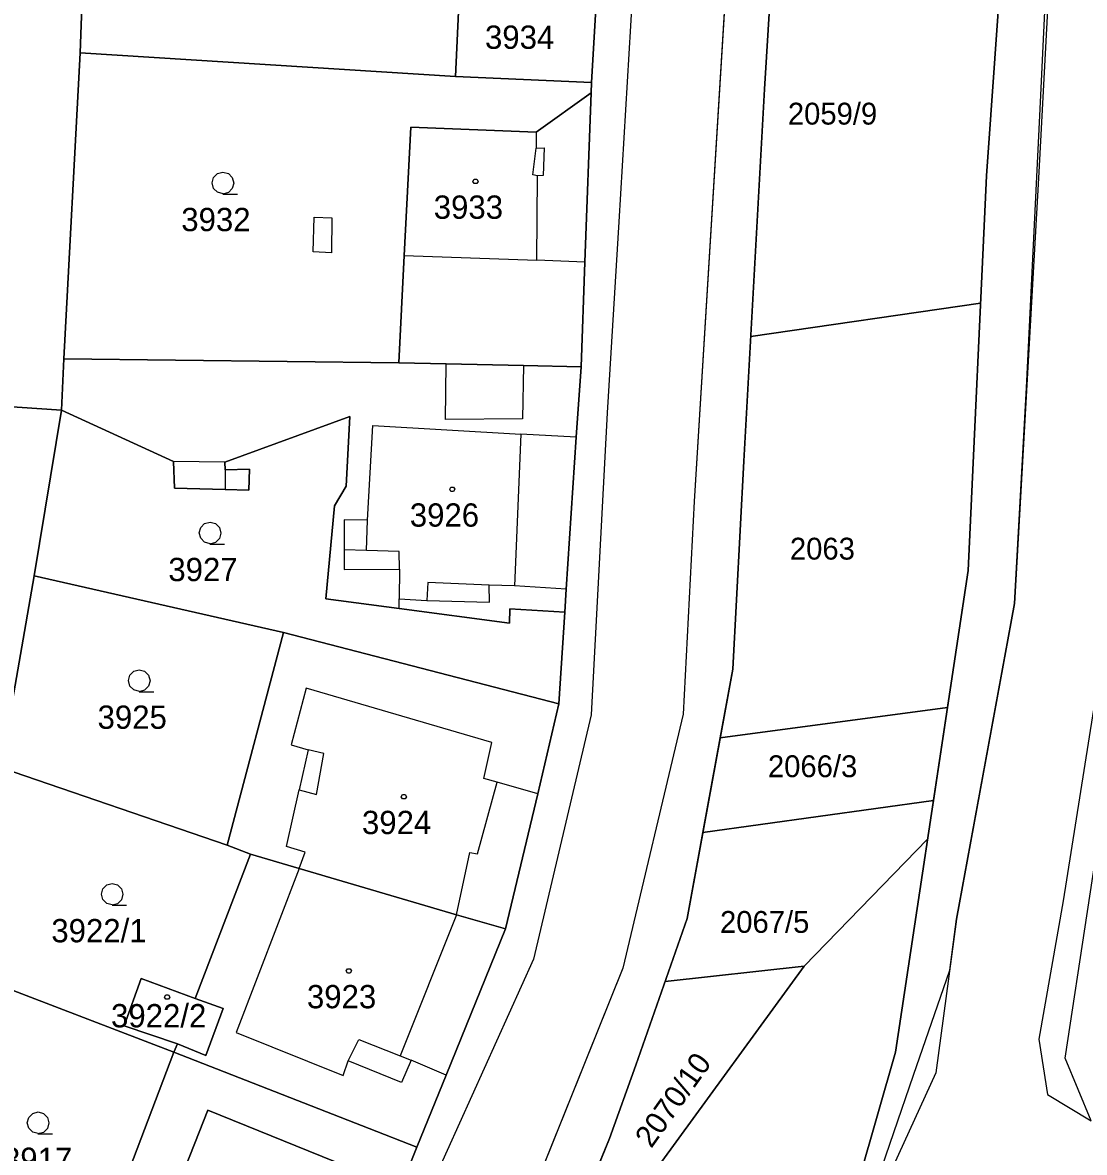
# Model space of a CAD drawing. Extents: x -263587 to -261993, y -1238795 to -1236748.
# Drawn here: x -262890.6 to -262817.7, y -1238078.5 to -1238000.9 of the extents above; entities that cross this region are included whole.
import ezdxf

# ---------------------------------------------------------------- set-up
doc = ezdxf.new("R2010")
doc.units = 0
for name, color, linetype in [('Vrstva 1', 7, 'Continuous'), ('Vrstva 2', 7, 'Continuous'), ('Vrstva 3', 7, 'Continuous')]:
    doc.layers.add(name, color=color, linetype=linetype)

msp = doc.modelspace()

# ---------------------------------------------------------------- linework, layer by layer
at = {"layer": 'Vrstva 1'}
for p, q in [((-262817.26, -1237944.26), (-262820.82, -1238011.18)), ((-262839.19, -1237947.14), (-262844.48, -1238033.79)), ((-262847.66, -1237981.03), (-262849.65, -1238014.59)), ((-262838.14, -1237981.59), (-262839.66, -1238005.49)), ((-262839.66, -1238005.49), (-262838.14, -1237981.59)), ((-262824.41, -1238011.44), (-262822.66, -1237986.53)), ((-262822.66, -1237986.53), (-262824.41, -1238011.44)), ((-262886.65, -1238002.99), (-262886.21, -1237989.97)), ((-262886.21, -1237989.97), (-262886.65, -1238002.99)), ((-262860.25, -1237990.46), (-262860.88, -1238004.61)), ((-262860.88, -1238004.61), (-262860.25, -1237990.46)), ((-262850.71, -1237991.26), (-262851.55, -1238005.01)), ((-262851.55, -1238005.01), (-262850.71, -1237991.26)), ((-262887.78, -1238023.99), (-262886.65, -1238002.99)), ((-262886.65, -1238002.99), (-262887.78, -1238023.99)), ((-262886.65, -1238002.99), (-262860.88, -1238004.61)), ((-262860.88, -1238004.61), (-262886.65, -1238002.99)), ((-262860.88, -1238004.61), (-262851.55, -1238005.01)), ((-262851.55, -1238005.01), (-262860.88, -1238004.61)), ((-262851.55, -1238005.01), (-262851.56, -1238005.72)), ((-262851.56, -1238005.72), (-262851.55, -1238005.01)), ((-262855.33, -1238008.43), (-262851.56, -1238005.72)), ((-262851.56, -1238005.72), (-262855.33, -1238008.43)), ((-262851.56, -1238005.72), (-262851.99, -1238017.35)), ((-262851.99, -1238017.35), (-262851.56, -1238005.72)), ((-262839.66, -1238005.49), (-262841.07, -1238031.03)), ((-262841.07, -1238031.03), (-262839.66, -1238005.49)), ((-262864.4, -1238016.91), (-262863.95, -1238008.09)), ((-262863.95, -1238008.09), (-262864.4, -1238016.91)), ((-262863.95, -1238008.09), (-262855.33, -1238008.43)), ((-262855.33, -1238008.43), (-262863.95, -1238008.09)), ((-262855.33, -1238008.43), (-262855.33, -1238009.53)), ((-262855.56, -1238011.37), (-262855.33, -1238009.53)), ((-262855.33, -1238009.53), (-262854.78, -1238009.51)), ((-262854.78, -1238009.51), (-262854.85, -1238011.4)), ((-262820.82, -1238011.18), (-262822.48, -1238040.79)), ((-262855.24, -1238011.43), (-262855.56, -1238011.37)), ((-262855.29, -1238017.21), (-262855.24, -1238011.43)), ((-262854.85, -1238011.4), (-262855.24, -1238011.43)), ((-262825.67, -1238038.52), (-262824.41, -1238011.44)), ((-262824.41, -1238011.44), (-262825.67, -1238038.52)), ((-262870.65, -1238016.65), (-262870.58, -1238014.26)), ((-262870.58, -1238014.26), (-262869.38, -1238014.32)), ((-262869.38, -1238014.32), (-262869.39, -1238016.71)), ((-262849.65, -1238014.59), (-262850.46, -1238027.7)), ((-262869.39, -1238016.71), (-262870.65, -1238016.65)), ((-262864.77, -1238024.28), (-262864.4, -1238016.91)), ((-262864.4, -1238016.91), (-262864.77, -1238024.28)), ((-262864.4, -1238016.91), (-262855.29, -1238017.21)), ((-262851.99, -1238017.35), (-262855.29, -1238017.21)), ((-262851.99, -1238017.35), (-262852.25, -1238024.54)), ((-262852.25, -1238024.54), (-262851.99, -1238017.35)), ((-262887.93, -1238027.52), (-262887.78, -1238023.99)), ((-262887.78, -1238023.99), (-262887.93, -1238027.52)), ((-262887.78, -1238023.99), (-262864.77, -1238024.28)), ((-262864.77, -1238024.28), (-262887.78, -1238023.99)), ((-262864.77, -1238024.28), (-262861.53, -1238024.35)), ((-262861.53, -1238024.35), (-262864.77, -1238024.28)), ((-262861.56, -1238028.15), (-262861.53, -1238024.35)), ((-262861.53, -1238024.35), (-262856.22, -1238024.46)), ((-262856.22, -1238024.46), (-262861.53, -1238024.35)), ((-262856.22, -1238024.46), (-262856.28, -1238028.12)), ((-262856.22, -1238024.46), (-262852.25, -1238024.54)), ((-262852.25, -1238024.54), (-262856.22, -1238024.46)), ((-262852.25, -1238024.54), (-262852.6, -1238029.37)), ((-262852.6, -1238029.37), (-262852.25, -1238024.54)), ((-262903.47, -1238026.45), (-262887.93, -1238027.52)), ((-262887.93, -1238027.52), (-262903.47, -1238026.45)), ((-262889.81, -1238038.9), (-262887.93, -1238027.52)), ((-262887.93, -1238027.52), (-262889.81, -1238038.9)), ((-262887.93, -1238027.52), (-262880.25, -1238031.04)), ((-262880.25, -1238031.04), (-262887.93, -1238027.52)), ((-262876.72, -1238031.08), (-262868.13, -1238027.96)), ((-262868.13, -1238027.96), (-262876.72, -1238031.08)), ((-262868.13, -1238027.96), (-262868.39, -1238032.74)), ((-262868.39, -1238032.74), (-262868.13, -1238027.96)), ((-262856.28, -1238028.12), (-262861.56, -1238028.15)), ((-262850.46, -1238027.7), (-262851.57, -1238048.43)), ((-262866.92, -1238035.08), (-262866.56, -1238028.57)), ((-262866.56, -1238028.57), (-262856.4, -1238029.16)), ((-262856.4, -1238029.16), (-262856.83, -1238039.59)), ((-262852.6, -1238029.37), (-262856.4, -1238029.16)), ((-262852.6, -1238029.37), (-262853.27, -1238039.81)), ((-262853.27, -1238039.81), (-262852.6, -1238029.37)), ((-262880.25, -1238031.04), (-262880.17, -1238032.88)), ((-262880.17, -1238032.88), (-262880.25, -1238031.04)), ((-262876.72, -1238031.08), (-262880.25, -1238031.04)), ((-262876.71, -1238031.61), (-262876.72, -1238031.08)), ((-262876.72, -1238031.08), (-262876.71, -1238031.61)), ((-262841.07, -1238031.03), (-262841.83, -1238045.3)), ((-262841.83, -1238045.3), (-262841.07, -1238031.03)), ((-262875.02, -1238031.57), (-262876.71, -1238031.61)), ((-262876.71, -1238031.61), (-262875.02, -1238031.57)), ((-262876.71, -1238031.61), (-262876.7, -1238032.97)), ((-262875.08, -1238033.01), (-262875.02, -1238031.57)), ((-262875.02, -1238031.57), (-262875.08, -1238033.01)), ((-262880.17, -1238032.88), (-262876.7, -1238032.97)), ((-262876.7, -1238032.97), (-262880.17, -1238032.88)), ((-262876.7, -1238032.97), (-262875.08, -1238033.01)), ((-262875.08, -1238033.01), (-262876.7, -1238032.97)), ((-262868.39, -1238032.74), (-262869.2, -1238034.09)), ((-262869.2, -1238034.09), (-262868.39, -1238032.74)), ((-262844.48, -1238033.79), (-262845.25, -1238048.39)), ((-262869.2, -1238034.09), (-262869.79, -1238040.48)), ((-262869.79, -1238040.48), (-262869.2, -1238034.09)), ((-262866.92, -1238035.08), (-262868.53, -1238035.04)), ((-262868.53, -1238035.04), (-262868.52, -1238037.12)), ((-262867, -1238037.15), (-262866.92, -1238035.08)), ((-262868.52, -1238037.12), (-262868.52, -1238038.45)), ((-262867, -1238037.15), (-262868.52, -1238037.12)), ((-262864.74, -1238037.22), (-262867, -1238037.15)), ((-262864.72, -1238038.44), (-262864.74, -1238037.22)), ((-262868.52, -1238038.45), (-262864.72, -1238038.44)), ((-262864.72, -1238038.44), (-262864.75, -1238040.47)), ((-262891.79, -1238050.23), (-262889.81, -1238038.9)), ((-262889.81, -1238038.9), (-262891.79, -1238050.23)), ((-262889.81, -1238038.9), (-262872.69, -1238042.79)), ((-262872.69, -1238042.79), (-262889.81, -1238038.9)), ((-262829.17, -1238061.74), (-262825.67, -1238038.52)), ((-262825.67, -1238038.52), (-262829.17, -1238061.74)), ((-262862.77, -1238039.35), (-262862.84, -1238040.6)), ((-262858.57, -1238039.53), (-262862.77, -1238039.35)), ((-262856.83, -1238039.59), (-262858.57, -1238039.53)), ((-262858.54, -1238040.71), (-262858.57, -1238039.53)), ((-262853.27, -1238039.81), (-262856.83, -1238039.59)), ((-262853.27, -1238039.81), (-262853.37, -1238041.38)), ((-262853.37, -1238041.38), (-262853.27, -1238039.81)), ((-262869.79, -1238040.48), (-262864.76, -1238041.14)), ((-262864.76, -1238041.14), (-262869.79, -1238040.48)), ((-262864.76, -1238041.14), (-262864.75, -1238040.47)), ((-262864.75, -1238040.47), (-262862.84, -1238040.6)), ((-262862.84, -1238040.6), (-262858.54, -1238040.71)), ((-262822.48, -1238040.79), (-262826.46, -1238062.48)), ((-262815.87, -1238040.51), (-262819.14, -1238061.21)), ((-262864.76, -1238041.14), (-262857.16, -1238042.15)), ((-262857.16, -1238042.15), (-262864.76, -1238041.14)), ((-262857.16, -1238042.15), (-262857.15, -1238041.16)), ((-262857.15, -1238041.16), (-262857.16, -1238042.15)), ((-262857.15, -1238041.16), (-262853.37, -1238041.38)), ((-262853.37, -1238041.38), (-262857.15, -1238041.16)), ((-262853.37, -1238041.38), (-262853.79, -1238047.69)), ((-262853.79, -1238047.69), (-262853.37, -1238041.38)), ((-262819, -1238072.01), (-262814.41, -1238041.72)), ((-262872.69, -1238042.79), (-262876.57, -1238057.4)), ((-262876.57, -1238057.4), (-262872.69, -1238042.79)), ((-262872.69, -1238042.79), (-262853.79, -1238047.69)), ((-262853.79, -1238047.69), (-262872.69, -1238042.79)), ((-262841.83, -1238045.3), (-262844.97, -1238062.42)), ((-262844.97, -1238062.42), (-262841.83, -1238045.3)), ((-262871.13, -1238046.62), (-262872.16, -1238050.51)), ((-262858.38, -1238050.33), (-262871.13, -1238046.62)), ((-262853.79, -1238047.69), (-262855.23, -1238053.86)), ((-262855.23, -1238053.86), (-262853.79, -1238047.69)), ((-262851.57, -1238048.43), (-262855.52, -1238065.22)), ((-262845.25, -1238048.39), (-262849.38, -1238065.83)), ((-262872.16, -1238050.51), (-262871.01, -1238050.85)), ((-262871.01, -1238050.85), (-262871.62, -1238053.58)), ((-262869.93, -1238051.09), (-262871.01, -1238050.85)), ((-262858.93, -1238052.81), (-262858.38, -1238050.33)), ((-262870.42, -1238053.91), (-262869.93, -1238051.09)), ((-262892.07, -1238052.07), (-262876.57, -1238057.4)), ((-262876.57, -1238057.4), (-262892.07, -1238052.07)), ((-262859.36, -1238057.98), (-262858.02, -1238053.06)), ((-262858.02, -1238053.06), (-262858.93, -1238052.81)), ((-262855.23, -1238053.86), (-262858.02, -1238053.06)), ((-262872.48, -1238057.47), (-262871.62, -1238053.58)), ((-262871.62, -1238053.58), (-262870.42, -1238053.91)), ((-262855.23, -1238053.86), (-262857.45, -1238063.13)), ((-262857.45, -1238063.13), (-262855.23, -1238053.86)), ((-262876.57, -1238057.4), (-262874.96, -1238058)), ((-262874.96, -1238058), (-262876.57, -1238057.4)), ((-262871.21, -1238057.86), (-262872.48, -1238057.47)), ((-262871.61, -1238058.99), (-262871.21, -1238057.86)), ((-262874.96, -1238058), (-262878.75, -1238067.92)), ((-262878.75, -1238067.92), (-262874.96, -1238058)), ((-262874.96, -1238058), (-262871.61, -1238058.99)), ((-262871.61, -1238058.99), (-262874.96, -1238058)), ((-262860.82, -1238062.18), (-262859.89, -1238057.9)), ((-262859.89, -1238057.9), (-262859.36, -1238057.98)), ((-262871.61, -1238058.99), (-262875.95, -1238070.26)), ((-262871.61, -1238058.99), (-262860.82, -1238062.18)), ((-262860.82, -1238062.18), (-262871.61, -1238058.99)), ((-262830.66, -1238071.6), (-262829.17, -1238061.74)), ((-262829.17, -1238061.74), (-262830.66, -1238071.6)), ((-262819.14, -1238061.21), (-262820.81, -1238070.71)), ((-262860.82, -1238062.18), (-262864.68, -1238071.85)), ((-262860.82, -1238062.18), (-262857.45, -1238063.13)), ((-262857.45, -1238063.13), (-262860.82, -1238062.18)), ((-262844.97, -1238062.42), (-262848.5, -1238072.5)), ((-262848.5, -1238072.5), (-262844.97, -1238062.42)), ((-262826.46, -1238062.48), (-262827.88, -1238073.01)), ((-262857.45, -1238063.13), (-262861.52, -1238073.18)), ((-262861.52, -1238073.18), (-262857.45, -1238063.13)), ((-262855.52, -1238065.22), (-262862.34, -1238080.32)), ((-262894.64, -1238066.09), (-262880.22, -1238071.61)), ((-262880.22, -1238071.61), (-262894.64, -1238066.09)), ((-262849.38, -1238065.83), (-262866.29, -1238107.87)), ((-262882.46, -1238066.54), (-262883.63, -1238069.79)), ((-262883.63, -1238069.79), (-262882.46, -1238066.54)), ((-262878.75, -1238067.92), (-262882.46, -1238066.54)), ((-262882.46, -1238066.54), (-262878.75, -1238067.92)), ((-262878.75, -1238067.92), (-262876.84, -1238068.6)), ((-262876.84, -1238068.6), (-262878.75, -1238067.92)), ((-262876.84, -1238068.6), (-262878.02, -1238071.84)), ((-262878.02, -1238071.84), (-262876.84, -1238068.6)), ((-262883.63, -1238069.79), (-262879.98, -1238071.04)), ((-262879.98, -1238071.04), (-262883.63, -1238069.79)), ((-262875.95, -1238070.26), (-262868.6, -1238073.2)), ((-262879.98, -1238071.04), (-262880.22, -1238071.61)), ((-262880.22, -1238071.61), (-262879.98, -1238071.04)), ((-262878.02, -1238071.84), (-262879.98, -1238071.04)), ((-262879.98, -1238071.04), (-262878.02, -1238071.84)), ((-262868.25, -1238072.2), (-262867.53, -1238070.73)), ((-262867.53, -1238070.73), (-262864.68, -1238071.85)), ((-262820.81, -1238070.71), (-262820.21, -1238074.5)), ((-262880.22, -1238071.61), (-262887.35, -1238090.3)), ((-262887.35, -1238090.3), (-262880.22, -1238071.61)), ((-262866.81, -1238076.85), (-262880.22, -1238071.61)), ((-262880.22, -1238071.61), (-262866.81, -1238076.85)), ((-262864.68, -1238071.85), (-262863.93, -1238072.15)), ((-262836.47, -1238091.81), (-262830.66, -1238071.6)), ((-262830.66, -1238071.6), (-262836.47, -1238091.81)), ((-262868.6, -1238073.2), (-262868.25, -1238072.2)), ((-262864.59, -1238073.69), (-262868.25, -1238072.2)), ((-262863.93, -1238072.15), (-262864.59, -1238073.69)), ((-262861.52, -1238073.18), (-262863.93, -1238072.15)), ((-262848.5, -1238072.5), (-262850.3, -1238077.52)), ((-262850.3, -1238077.52), (-262848.5, -1238072.5)), ((-262817.23, -1238076.32), (-262819, -1238072.01)), ((-262861.52, -1238073.18), (-262863.53, -1238078.13)), ((-262863.53, -1238078.13), (-262861.52, -1238073.18)), ((-262827.88, -1238073.01), (-262836.47, -1238091.81)), ((-262820.21, -1238074.5), (-262817.23, -1238076.32)), ((-262877.88, -1238075.59), (-262880.09, -1238081.12)), ((-262880.09, -1238081.12), (-262877.88, -1238075.59)), ((-262868.34, -1238079.45), (-262877.88, -1238075.59)), ((-262877.88, -1238075.59), (-262868.34, -1238079.45)), ((-262863.53, -1238078.13), (-262866.81, -1238076.85)), ((-262866.81, -1238076.85), (-262863.53, -1238078.13)), ((-262850.3, -1238077.52), (-262856.48, -1238092.52)), ((-262856.48, -1238092.52), (-262850.3, -1238077.52)), ((-262867.89, -1238088.86), (-262863.53, -1238078.13)), ((-262863.53, -1238078.13), (-262867.89, -1238088.86))]:
    msp.add_line(p, q, dxfattribs=at)
for points in [[(-262876.84, -1238012.66), (-262877.22, -1238012.56), (-262877.49, -1238012.29), (-262877.59, -1238011.92), (-262877.49, -1238011.55), (-262877.22, -1238011.28), (-262876.85, -1238011.18), (-262876.48, -1238011.28), (-262876.21, -1238011.55), (-262876.11, -1238011.93), (-262876.21, -1238012.31), (-262876.48, -1238012.58), (-262876.86, -1238012.68), (-262875.86, -1238012.68)], [(-262877.73, -1238036.69), (-262878.11, -1238036.59), (-262878.38, -1238036.32), (-262878.48, -1238035.95), (-262878.38, -1238035.58), (-262878.11, -1238035.31), (-262877.74, -1238035.21), (-262877.37, -1238035.31), (-262877.1, -1238035.58), (-262877, -1238035.96), (-262877.1, -1238036.34), (-262877.37, -1238036.61), (-262877.75, -1238036.71), (-262876.75, -1238036.71)], [(-262882.59, -1238046.83), (-262882.97, -1238046.73), (-262883.24, -1238046.46), (-262883.34, -1238046.09), (-262883.24, -1238045.72), (-262882.97, -1238045.45), (-262882.6, -1238045.35), (-262882.23, -1238045.45), (-262881.96, -1238045.72), (-262881.86, -1238046.1), (-262881.96, -1238046.48), (-262882.23, -1238046.75), (-262882.61, -1238046.85), (-262881.61, -1238046.85)], [(-262884.45, -1238061.49), (-262884.83, -1238061.39), (-262885.1, -1238061.12), (-262885.2, -1238060.75), (-262885.1, -1238060.38), (-262884.83, -1238060.11), (-262884.46, -1238060.01), (-262884.09, -1238060.11), (-262883.82, -1238060.38), (-262883.72, -1238060.76), (-262883.82, -1238061.14), (-262884.09, -1238061.41), (-262884.47, -1238061.51), (-262883.47, -1238061.51)], [(-262889.54, -1238077.19), (-262889.92, -1238077.09), (-262890.19, -1238076.82), (-262890.29, -1238076.45), (-262890.19, -1238076.08), (-262889.92, -1238075.81), (-262889.55, -1238075.71), (-262889.18, -1238075.81), (-262888.91, -1238076.08), (-262888.81, -1238076.46), (-262888.91, -1238076.84), (-262889.18, -1238077.11), (-262889.56, -1238077.21), (-262888.56, -1238077.21)]]:
    msp.add_lwpolyline(points, dxfattribs=at)
for points in [[(-262859.41, -1238011.66), (-262859.32, -1238011.81), (-262859.41, -1238011.96), (-262859.59, -1238011.96), (-262859.68, -1238011.81), (-262859.59, -1238011.66)], [(-262861.01, -1238032.8), (-262860.92, -1238032.95), (-262861.01, -1238033.1), (-262861.19, -1238033.1), (-262861.28, -1238032.95), (-262861.19, -1238032.8)], [(-262864.34, -1238053.91), (-262864.25, -1238054.06), (-262864.34, -1238054.21), (-262864.52, -1238054.21), (-262864.61, -1238054.06), (-262864.52, -1238053.91)], [(-262868.12, -1238065.87), (-262868.03, -1238066.02), (-262868.12, -1238066.17), (-262868.3, -1238066.17), (-262868.39, -1238066.02), (-262868.3, -1238065.87)], [(-262880.6, -1238067.67), (-262880.51, -1238067.82), (-262880.6, -1238067.97), (-262880.78, -1238067.97), (-262880.87, -1238067.82), (-262880.78, -1238067.67)]]:
    msp.add_lwpolyline(points, close=True, dxfattribs=at)
at = {"layer": 'Vrstva 2'}
for points in [[(-262832.135, -1238081.046), (-262829.415, -1238073.171), (-262826.931, -1238065.972), (-262826.46, -1238062.48), (-262824.47, -1238051.635), (-262824.47, -1238051.635), (-262822.48, -1238040.79), (-262821.65, -1238025.985), (-262820.685, -1238005.88), (-262820.26, -1237997.24), (-262819.35, -1237980.32), (-262817.26, -1237944.26)], [(-262841.835, -1237990.465), (-262844.48, -1238033.79), (-262845.25, -1238048.39), (-262849.38, -1238065.83), (-262857.835, -1238086.85), (-262866.29, -1238107.87), (-262866.29, -1238107.87), (-262878.32, -1238138.53), (-262890.35, -1238169.19), (-262900.145, -1238194.045), (-262912.404, -1238225.097), (-262915.95, -1238234.65), (-262915.99, -1238237.27), (-262914.68, -1238240.69), (-262912.88, -1238240.83), (-262912.88, -1238240.83), (-262914.78, -1238249.25)]]:
    msp.add_lwpolyline(points, dxfattribs=at)
at = {"layer": 'Vrstva 3'}
for points in [[(-262838.766, -1237991.439), (-262822.831, -1237988.97), (-262824.41, -1238011.44), (-262824.817, -1238020.18), (-262840.597, -1238022.46), (-262839.66, -1238005.49)], [(-262840.597, -1238022.46), (-262824.817, -1238020.18), (-262825.67, -1238038.52), (-262827.09, -1238047.94), (-262842.694, -1238050.011), (-262841.83, -1238045.3), (-262841.07, -1238031.03)], [(-262842.694, -1238050.011), (-262827.09, -1238047.94), (-262828.052, -1238054.32), (-262843.886, -1238056.509)], [(-262843.886, -1238056.509), (-262828.052, -1238054.32), (-262828.451, -1238056.971), (-262836.93, -1238065.69), (-262846.483, -1238066.739), (-262844.97, -1238062.42)], [(-262898.67, -1238252.06), (-262915.44, -1238253.09), (-262914.91, -1238250.99), (-262914.78, -1238249.25), (-262912.88, -1238240.83), (-262912.46, -1238239.2), (-262911.89, -1238236.09), (-262899.67, -1238204.29), (-262889.19, -1238177.55), (-262877.26, -1238147.05), (-262867.06, -1238118.93), (-262856.48, -1238092.52), (-262836.93, -1238065.69), (-262828.451, -1238056.971), (-262829.17, -1238061.74), (-262830.66, -1238071.6), (-262836.47, -1238091.81), (-262846.02, -1238110.67), (-262852.81, -1238130.33), (-262861.93, -1238156.4), (-262871.55, -1238184.14), (-262874.73, -1238193.08), (-262883.27, -1238215.99), (-262892.66, -1238238.48)], [(-262846.483, -1238066.739), (-262836.93, -1238065.69), (-262856.48, -1238092.52), (-262850.3, -1238077.52), (-262848.5, -1238072.5)]]:
    msp.add_lwpolyline(points, close=True, dxfattribs=at)

# ---------------------------------------------------------------- texts
at = {"layer": 'Vrstva 1'}
for s, p in [('3934', (-262858.854, -1238002.71)), ('3933', (-262862.374, -1238014.38)), ('3932', (-262879.714, -1238015.23)), ('3926', (-262864.018, -1238035.52)), ('3927', (-262880.604, -1238039.26)), ('3925', (-262885.464, -1238049.4)), ('3924', (-262867.304, -1238056.63)), ('3922/1', (-262888.64, -1238064.06)), ('3923', (-262871.084, -1238068.59)), ('3922/2', (-262884.539, -1238069.9)), ('3917', (-262891.96, -1238079.76))]:
    msp.add_text(s, height=1.6, dxfattribs=at).set_placement(p)
at = {"layer": 'Vrstva 3'}
for s, p in [('2059/9', (-262838.051, -1238007.91)), ('2063', (-262837.911, -1238037.78)), ('2066/3', (-262839.421, -1238052.72)), ('2067/5', (-262842.711, -1238063.41))]:
    msp.add_text(s, height=1.5, dxfattribs=at).set_placement(p)
msp.add_text('2070/10', height=1.5, rotation=54.66018, dxfattribs=at).set_placement((-262847.434, -1238078.26))

doc.saveas('drawing.dxf')
